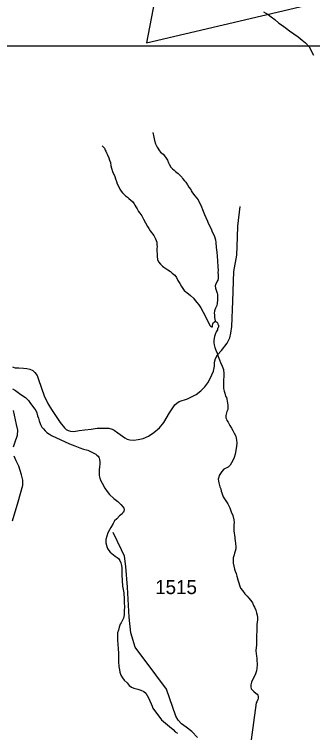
# Model space of a CAD drawing. Extents: x 1159738 to 1321356, y 736314 to 882035.
# Drawn here: x 1243980 to 1246635, y 828411 to 834804 of the extents above; entities that cross this region are included whole.
import ezdxf

# ---------------------------------------------------------------- set-up
doc = ezdxf.new("R2010")
doc.units = 0
for name, color, linetype in [('Exist Boundary Land Use Gamelands State NC Wildlife Resources Commission', 7, 'Continuous'), ('Exist Hydrographic Misc Water Feature', 7, 'Continuous'), ('Exist Road Non-System Type 51', 7, 'Continuous'), ('Exist Road Secondary Type 41 Attributed', 7, 'Continuous'), ('Exist Road Secondary Type 51 Number Label', 7, 'Continuous'), ('Map Preparation Inset Cut Line', 7, 'Continuous')]:
    doc.layers.add(name, color=color, linetype=linetype)

msp = doc.modelspace()

# ---------------------------------------------------------------- linework, layer by layer
at = {"layer": 'Exist Boundary Land Use Gamelands State NC Wildlife Resources Commission'}
msp.add_lwpolyline([(1243892.6, 837554.6), (1244075.5, 837313.2), (1244383.2, 837338.5), (1244550.7, 837282.7), (1244616.8, 837201.3), (1244606.6, 837071.7), (1244622, 836904), (1244698.2, 836690.5), (1244883.7, 836510), (1245254.9, 836126.3), (1245414.9, 835897.5), (1245157.5, 834551.4), (1248908.9, 835434.3), (1248890.8, 835126.9)], dxfattribs=at)
at = {"layer": 'Exist Hydrographic Misc Water Feature'}
for points in [[(1246198.1, 834826.3), (1246237.7, 834801.3), (1246267, 834780.6), (1246298.6, 834757.8), (1246333.7, 834726.8), (1246367.2, 834703.9), (1246400.5, 834677.1), (1246428.1, 834658.3), (1246506.7, 834604.2), (1246541.9, 834573.3), (1246571.4, 834550.5), (1246602.4, 834513.7), (1246642.5, 834440.6)], [(1245211.8, 833751.1), (1245220.8, 833710.9), (1245226, 833680.7), (1245237.3, 833650.3), (1245250.5, 833622), (1245271.7, 833589.4), (1245281.4, 833577.2), (1245302.9, 833558.6), (1245324.3, 833534), (1245341.5, 833505.6), (1245351, 833483.3), (1245358.6, 833469.1), (1245371.9, 833442.7), (1245387.6, 833428.3), (1245401.3, 833415.9), (1245413, 833405.6), (1245438.6, 833387), (1245452.1, 833372.6), (1245469.7, 833354.2), (1245477.5, 833344), (1245493, 833323.5), (1245504.7, 833309.2), (1245522, 833286.8), (1245531.6, 833266.5), (1245550.9, 833244), (1245554.6, 833233.9), (1245566.3, 833215.6), (1245585.5, 833189), (1245614.7, 833152.2), (1245645.1, 833089.4), (1245654.4, 833067.2), (1245673.3, 833022.7), (1245684.6, 832994.4), (1245697.8, 832964), (1245703.4, 832945.8), (1245724.4, 832907.3), (1245735.8, 832885), (1245741.4, 832868.8), (1245758.6, 832836.3), (1245769.5, 832796), (1245772.9, 832772), (1245775.8, 832727.8), (1245780.8, 832687.6), (1245785.8, 832651.5), (1245786.8, 832611.5), (1245789.4, 832555.4), (1245792.6, 832523.2), (1245792.2, 832507.3), (1245793.5, 832485.2), (1245792.7, 832453.2), (1245790.4, 832439.3), (1245784.2, 832429.4), (1245769.2, 832395.8), (1245767.1, 832387.8), (1245770.5, 832365.7), (1245779.8, 832341.5), (1245785.4, 832323.3), (1245789.1, 832309.2), (1245788.4, 832287.2), (1245787.8, 832263.2), (1245785.1, 832231.3), (1245780.6, 832213.4), (1245769.9, 832189.6), (1245761.3, 832163.8), (1245761, 832157.8), (1245758.8, 832145.9), (1245760.3, 832125.8), (1245761.9, 832111.8), (1245765.2, 832085.7), (1245767.2, 832081.6), (1245770.9, 832069.5)], [(1244762.5, 833634.6), (1244768.3, 833626.4), (1244781.9, 833612.1), (1244789.5, 833593.8), (1244793.3, 833585.8), (1244800.9, 833571.5), (1244808.3, 833553.3), (1244819.7, 833527), (1244827.1, 833504.8), (1244834.6, 833484.6), (1244839.9, 833454.4), (1244845.4, 833434.3), (1244854.7, 833404), (1244873.6, 833361.5), (1244881, 833339.4), (1244888.4, 833317.2), (1244895.8, 833294.9), (1244907.3, 833274.6), (1244918.7, 833248.3), (1244930.2, 833230), (1244943.8, 833215.7), (1244955.6, 833203.4), (1244969.1, 833189), (1244986.7, 833176.4), (1244998.5, 833166.1), (1245018.1, 833149.6), (1245033.8, 833135.3), (1245045.4, 833117), (1245053.1, 833106.7), (1245060.7, 833090.5), (1245072.1, 833072.2), (1245085.6, 833047.8), (1245097.3, 833033.5), (1245114.7, 833011.1), (1245129.9, 832980.6), (1245166.3, 832915.7), (1245177.8, 832897.4), (1245189.3, 832877.1), (1245220.2, 832834.2), (1245235.4, 832805.8), (1245246.6, 832775.5), (1245248.2, 832753.5), (1245249.6, 832737.4), (1245247.3, 832719.4), (1245248.6, 832693.4), (1245252.1, 832675.3), (1245251.5, 832647.3), (1245254.7, 832623.2), (1245264.2, 832601), (1245279.7, 832580.5), (1245297.3, 832564.1), (1245311, 832553.7), (1245344.5, 832530.8), (1245370.1, 832514.1), (1245385.7, 832501.8), (1245407.2, 832481.2), (1245422.7, 832462.8), (1245436, 832434.4), (1245451.3, 832408), (1245468.7, 832381.5), (1245491.8, 832344.9), (1245529.1, 832315.9), (1245546.6, 832301.4), (1245574, 832276.7), (1245589.6, 832258.3), (1245607, 832237.8), (1245622.6, 832217.5), (1245639.9, 832193), (1245661, 832154.4), (1245682, 832113.8), (1245702.8, 832069.3), (1245723.8, 832030.7), (1245729.6, 832024.6), (1245733.5, 832022.5), (1245739.6, 832022.3), (1245743.7, 832024.2), (1245743.8, 832032.2), (1245746.4, 832052.1), (1245748.4, 832056.1), (1245752.6, 832061.9), (1245760.8, 832067.8), (1245764.8, 832069.7), (1245770.9, 832069.5)], [(1245770.9, 832069.5), (1245776.8, 832067.4), (1245780.7, 832063.3), (1245786.6, 832057.1), (1245792.3, 832047), (1245794, 832040.9), (1245796.1, 832036.8), (1245795.8, 832030.8), (1245795.7, 832022.8), (1245793.4, 832014.9), (1245789.3, 832009), (1245787, 831995.1), (1245776.4, 831977.3), (1245768, 831955.5), (1245761.4, 831937.7), (1245759.1, 831921.7), (1245754.5, 831901.8), (1245756, 831879.7), (1245759.5, 831861.7), (1245764.9, 831839.5), (1245772.3, 831815.3), (1245783.6, 831787), (1245792.8, 831758.8), (1245806, 831730.4), (1245815.5, 831704.1), (1245828.7, 831673.8), (1245840, 831643.4), (1245845, 831605.3), (1245844.2, 831575.3), (1245841.7, 831557.3), (1245840.8, 831525.3), (1245840.4, 831507.3), (1245841.5, 831473.3), (1245846.9, 831451.1), (1245852.5, 831431), (1245859.9, 831406.7), (1245867.4, 831392.5), (1245871.1, 831378.4), (1245874.6, 831360.3), (1245878.2, 831342.3), (1245879.7, 831326.2), (1245879.3, 831308.2), (1245878.7, 831286.2), (1245872.4, 831270.4), (1245865.6, 831244.5), (1245863.3, 831232.5), (1245862.9, 831220.6), (1245862.8, 831212.6), (1245866.6, 831202.4), (1245872.3, 831190.3), (1245881.8, 831174.1), (1245889.5, 831161.8), (1245899.1, 831143.6), (1245912.5, 831121.3), (1245923.9, 831100.9), (1245937.4, 831076.6), (1245950.7, 831050.2), (1245957.8, 831014), (1245959.1, 830989.9), (1245958.4, 830957.9), (1245946.6, 830890.2), (1245935.7, 830858.4), (1245925.1, 830832.6), (1245899.9, 830791.3), (1245883.4, 830773.7), (1245842.9, 830754.7), (1245826.4, 830735.1), (1245813.9, 830717.5), (1245803.6, 830699.7), (1245799.3, 830685.8), (1245794.8, 830667.9), (1245798.2, 830649.8), (1245799.9, 830635.8), (1245803.5, 830621.6), (1245809, 830599.6), (1245816.5, 830581.3), (1245822, 830561.2), (1245827.6, 830545), (1245838.6, 830508.7), (1245879.1, 830447.6), (1245896.3, 830413.2), (1245909.3, 830376.8), (1245924.3, 830342.4), (1245933.5, 830306.1), (1245934.9, 830280), (1245934.4, 830262), (1245933.6, 830234), (1245933, 830210.1), (1245936.3, 830184), (1245938, 830171.9), (1245944.6, 830115.7), (1245948.1, 830097.6), (1245951.2, 830061.4), (1245950.9, 830047.4), (1245944.3, 830027.7), (1245939.8, 830009.7), (1245935.5, 829993.8), (1245926.7, 829966), (1245926.3, 829946.1), (1245927.5, 829920)], [(1243962.2, 831471.7), (1243989.8, 831455), (1244025.2, 831430.1), (1244056.7, 831409.3), (1244078.3, 831394.7), (1244091.9, 831382.3), (1244105.5, 831366), (1244124.9, 831341.5), (1244163.7, 831290.4), (1244171.4, 831278.2), (1244178.8, 831258), (1244186.2, 831231.8), (1244193.6, 831209.6), (1244201, 831185.4), (1244214.2, 831153), (1244225.6, 831130.7), (1244239.2, 831114.3), (1244252.9, 831098), (1244270.3, 831081.5), (1244294, 831066.9), (1244311.7, 831054.5), (1244472, 830982.3), (1244517.5, 830963.1), (1244563.1, 830945.9), (1244596.8, 830935), (1244632.6, 830924.1), (1244662.2, 830911.3), (1244693.8, 830896.5), (1244705.7, 830888.2), (1244715.5, 830879.9), (1244725.2, 830871.7), (1244731, 830863.6), (1244734.8, 830853.4), (1244738.6, 830843.3), (1244740, 830821.2), (1244739.3, 830799.2), (1244736.8, 830777.3), (1244734.2, 830751.3), (1244733.5, 830725.4), (1244734.8, 830699.3), (1244740.2, 830677.2), (1244749.6, 830650.9), (1244761.1, 830630.6), (1244783.9, 830586), (1244805.2, 830557.4), (1244826.6, 830530.9), (1244865.8, 830495.8), (1244900.9, 830466.8), (1244928.2, 830440.2), (1244949.7, 830417.6), (1244955.5, 830409.4), (1244957.2, 830397.3), (1244954.9, 830383.4), (1244950.6, 830373.5), (1244946.5, 830369.6), (1244938.2, 830359.8), (1244915.7, 830340.4), (1244891, 830315), (1244872.4, 830295.5), (1244859.9, 830273.8), (1244839, 830238.3), (1244826.5, 830216.6), (1244811.7, 830189), (1244803, 830159.2), (1244794.2, 830131.4), (1244795.4, 830101.3), (1244802.6, 830069.1), (1244810.1, 830050.9), (1244821.7, 830032.6), (1244833.4, 830018.3), (1244847, 830004), (1244862.7, 829993.5), (1244878.5, 829983.1), (1244894.1, 829970.7), (1244907.9, 829960.4), (1244919.4, 829942), (1244929, 829923.8), (1244932.2, 829897.7), (1244935.7, 829877.6), (1244936.1, 829815.5), (1244940.8, 829765.3), (1244943.5, 829713.3), (1244953.9, 829655), (1244956.6, 829598.8)], [(1245927.5, 829920), (1245932.8, 829891.8), (1245940.1, 829865.7), (1245943.7, 829849.5), (1245953.2, 829827.3), (1245958.5, 829803.1), (1245969.8, 829770.8), (1245993.8, 829696.1), (1246009.2, 829675.7), (1246030.5, 829647.1), (1246052, 829624.6), (1246067.7, 829608.1), (1246083.2, 829587.8), (1246098.5, 829565.3), (1246107.9, 829543.1), (1246117.5, 829526.8), (1246128.9, 829502.5), (1246136.3, 829476.3), (1246141.8, 829456.1), (1246143.2, 829436.1), (1246142.6, 829414.1), (1246137.5, 829372.2), (1246138.4, 829328.1), (1246134.7, 829264.2), (1246134.9, 829192.1), (1246129.6, 829142.2), (1246130.9, 829112.2), (1246134.4, 829094.1), (1246137.8, 829072), (1246139.2, 829050), (1246140.7, 829027.9), (1246142.3, 829013.8), (1246137.6, 828985.9), (1246135, 828962), (1246122, 828924.3), (1246105.1, 828892.7), (1246090.2, 828859.1), (1246083.8, 828837.3), (1246083.3, 828819.2), (1246088.8, 828801.1), (1246096.5, 828790.9), (1246110.1, 828776.5), (1246129.8, 828762), (1246141.7, 828753.7), (1246147.4, 828745.5), (1246151.1, 828737.4), (1246150.9, 828727.4), (1246150.6, 828717.4), (1246146.4, 828705.5), (1246137.9, 828685.8), (1246131.7, 828675.9), (1246007.4, 827755.7)], [(1244956.6, 829598.8), (1244957.7, 829566.8), (1244960.9, 829530.7), (1244958, 829498.7), (1244957, 829458.7), (1244950.2, 829428.9), (1244943.8, 829413), (1244931.1, 829389.3), (1244922.9, 829375.6), (1244912.1, 829349.8), (1244905.5, 829324), (1244896.8, 829300.2), (1244898, 829266.2), (1244899.1, 829234.1), (1244902.3, 829198), (1244905.2, 829157.9), (1244906.3, 829119.8), (1244907.1, 829077.8), (1244908.2, 829041.7), (1244911.1, 828999.6), (1244916.4, 828969.4), (1244919.9, 828949.3), (1244929.1, 828923), (1244942.5, 828898.7), (1244958, 828878.3), (1244983.4, 828853.6), (1245002.8, 828831.1), (1245022.5, 828816.6), (1245044.3, 828808.1), (1245080, 828799.1), (1245105.9, 828790.4), (1245133.5, 828777.7), (1245149.1, 828761.3), (1245162.7, 828743), (1245177.9, 828714.5), (1245206.3, 828647.8)], [(1245206.3, 828647.8), (1245213.7, 828629.6), (1245290.5, 828526), (1245361.7, 828464.6), (1245393.3, 828437.9), (1245412.1, 828419.5), (1245431.8, 828407)]]:
    msp.add_lwpolyline(points, dxfattribs=at)
at = {"layer": 'Exist Road Non-System Type 51'}
for points in [[(1245639.4, 831454), (1245674.6, 831488), (1245702.3, 831523.2), (1245723.7, 831563.5), (1245751.4, 831627.7), (1245760.2, 831673.1), (1245761.2, 831708.8), (1245771.3, 831740.3), (1245788.9, 831773), (1245822.9, 831810.8), (1245874.5, 831877.5), (1245898.4, 831925.4), (1245906, 831966.9), (1245916, 832024.8), (1245924.8, 832250.2), (1245933.4, 832516.5), (1245959.8, 832661.3), (1245966.3, 832821.8), (1245970.1, 832918.7), (1245990.2, 833092.5)], [(1243962.6, 831667.7), (1243987.7, 831657.6), (1244019.2, 831656.4), (1244060.7, 831655.1), (1244090.9, 831652.6), (1244118.6, 831646.3), (1244143.2, 831633.8), (1244163.3, 831616.1), (1244183.5, 831588.4), (1244196, 831554.4), (1244245.1, 831409.6), (1244276.6, 831340.4), (1244309.3, 831287.5), (1244387, 831170.9), (1244427.3, 831124.3), (1244441.1, 831110.5), (1244460, 831100.4), (1244478.9, 831092.9), (1244510.4, 831091.6), (1244558.2, 831100.4), (1244606, 831106.7), (1244663.9, 831113), (1244716.7, 831121.8), (1244748.2, 831121.8), (1244780.9, 831121.8), (1244819.5, 831119.6), (1244849.7, 831113.3), (1244868.5, 831102), (1244900, 831080.6), (1244962.9, 831035.2), (1244983.1, 831022.6), (1245008.2, 831017.6), (1245043.5, 831015.1), (1245082.5, 831018.9), (1245127.8, 831030.2), (1245174.3, 831050.3), (1245222.1, 831081.8), (1245272.5, 831124.6), (1245311.5, 831171.2), (1245360.6, 831258.1), (1245407.9, 831328), (1245426.8, 831344.4), (1245446.9, 831358.3), (1245519.9, 831383.4), (1245556.4, 831399.8), (1245597.9, 831421.2), (1245639.4, 831454)], [(1243971.1, 830954), (1243983.7, 830989.2), (1244008.9, 831059.8), (1244010.1, 831101.7), (1243998.7, 831152.1), (1243972.3, 831278)], [(1243962.5, 830296.3), (1244012.8, 830466.3), (1244056.7, 830614), (1244056.7, 830658.1), (1244044.1, 830705.9), (1244020.2, 830782.7), (1243997.5, 830830.6), (1243978.7, 830870.9)]]:
    msp.add_lwpolyline(points, dxfattribs=at)
at = {"layer": 'Exist Road Secondary Type 41 Attributed'}
msp.add_lwpolyline([(1245609, 828367.8), (1245558.4, 828421.5), (1245509.5, 828458.5), (1245466.3, 828489.7), (1245439.1, 828520.7), (1245416, 828557.2), (1245334.1, 828796.6), (1245238, 828925.6), (1245055.2, 829171.3), (1245018, 829300.7), (1245000.4, 829439.9), (1244987.2, 829705.1), (1244970.8, 829890.5), (1244959.1, 829982), (1244933.3, 830037.4), (1244859, 830191)], dxfattribs=at)
at = {"layer": 'Map Preparation Inset Cut Line'}
msp.add_lwpolyline([(1228470.6, 811005.5), (1261974.5, 811005.5), (1261974.5, 834521.3), (1228470.6, 834521.3)], close=True, dxfattribs=at)

# ---------------------------------------------------------------- texts
at = {"layer": 'Exist Road Secondary Type 51 Number Label'}
msp.add_text('1515', height=125, dxfattribs=at).set_placement((1245233, 829644))

doc.saveas('drawing.dxf')
